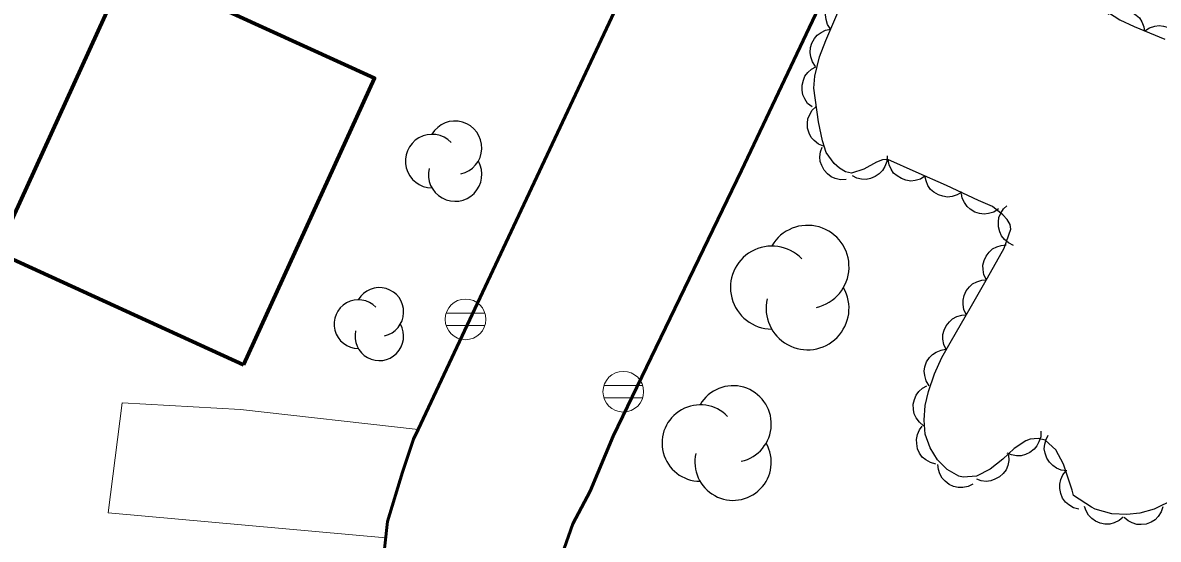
# Model space of a CAD drawing. Extents: x 355726 to 357533, y 5103782 to 5105258.
# Drawn here: x 356769.91 to 356812.3, y 5104350.87 to 5104370.15 of the extents above; entities that cross this region are included whole.
import ezdxf

# ---------------------------------------------------------------- set-up
doc = ezdxf.new("R2010")
doc.units = 0
doc.header["$LTSCALE"] = 0.6
doc.linetypes.add('DOT_DASHED', pattern=[7.7, 5, -1.2, 0.3, -1.2])
doc.linetypes.add('LONG_DASHED', pattern=[7.5, 6, -1.5])
for name, color, linetype, lineweight in [('19', 7, 'Continuous', 13), ('21', 7, 'LONG_DASHED', 35), ('31', 7, 'Continuous', 35), ('36', 7, 'Continuous', 13), ('44', 7, 'Continuous', 25)]:
    doc.layers.add(name, color=color, linetype=linetype, lineweight=lineweight)

msp = doc.modelspace()

# ---------------------------------------------------------------- linework, layer by layer
at = {"layer": '19'}
msp.add_lwpolyline([(356783.46, 5104350.92), (356773.1, 5104351.86), (356773.62, 5104355.96), (356778.04, 5104355.72), (356784.67, 5104354.97)], dxfattribs=at)
at = {"layer": '21', "linetype": 'Continuous', "lineweight": 53}
for points in [[(356828.67, 5104399.58), (356810.89, 5104388.92), (356809.54, 5104388.09), (356808.62, 5104387.46), (356807.78, 5104386.88), (356807.1, 5104386.13), (356806.41, 5104385.01), (356805.83, 5104383.79), (356796.74, 5104364.63), (356791.95, 5104354.72), (356791.09, 5104352.67), (356790.44, 5104351.45), (356790.12, 5104350.53), (356790.04, 5104349.59), (356790.12, 5104348.63), (356790.36, 5104347.68), (356791.08, 5104346.4), (356791.7, 5104345.38), (356809.06, 5104316.73), (356820.3, 5104298.17)], [(356815.37, 5104399.51), (356807.98, 5104395.05), (356804.8, 5104393.26), (356803.9, 5104392.69), (356803.11, 5104391.95), (356802.36, 5104391.19), (356801.87, 5104390.62), (356801.24, 5104389.63), (356800.63, 5104388.59), (356799.96, 5104387.37), (356799.3, 5104386.13), (356784.67, 5104354.97), (356784.5, 5104354.61), (356784.09, 5104353.37), (356783.52, 5104351.53), (356783.34, 5104349.83), (356783.35, 5104347.92), (356783.82, 5104345.97), (356784.54, 5104344.33), (356785.16, 5104342.86), (356785.82, 5104341.8), (356812.4, 5104297.72)]]:
    msp.add_lwpolyline(points, dxfattribs=at)
at = {"layer": '31', "lineweight": 70}
msp.add_lwpolyline([(356778.15, 5104357.38), (356783.04, 5104368.08), (356773.83, 5104372.29), (356768.94, 5104361.59), (356778.15, 5104357.38)], close=True, dxfattribs=at)
at = {"layer": '36'}
for p, q in [((356787.16, 5104359.31), (356785.71, 5104359.31)), ((356785.71, 5104358.85), (356787.16, 5104358.85)), ((356793.05, 5104356.61), (356791.6, 5104356.61)), ((356791.6, 5104356.15), (356793.05, 5104356.15))]:
    msp.add_line(p, q, dxfattribs=at)
for centre in [(356786.437, 5104359.078), (356792.327, 5104356.378)]:
    msp.add_circle(centre, 0.759, dxfattribs=at)
at = {"layer": '44', "linetype": 'DOT_DASHED'}
for points in [[(356807.47, 5104373.34), (356807.27, 5104372.66), (356807.33, 5104372.49), (356807.48, 5104372.34), (356807.97, 5104372.05), (356808.71, 5104371.67), (356809.35, 5104371.28), (356810.02, 5104370.8), (356810.87, 5104370.26), (356811.4, 5104370.01), (356812.54, 5104369.54)], [(356812.88, 5104352.36), (356812.14, 5104351.99), (356811.61, 5104351.84), (356811.12, 5104351.79), (356810.56, 5104351.82), (356809.94, 5104351.99), (356809.81, 5104352.07), (356809.14, 5104352.5), (356809.09, 5104352.7), (356808.76, 5104353.68), (356808.48, 5104354.21), (356808.08, 5104354.57), (356807.81, 5104354.63), (356807.52, 5104354.61), (356807.36, 5104354.55), (356806.92, 5104354.26), (356806.5, 5104353.86), (356806.02, 5104353.49), (356805.51, 5104353.23), (356805.01, 5104353.19), (356804.85, 5104353.23), (356804.42, 5104353.47), (356804.06, 5104353.83), (356803.78, 5104354.28), (356803.6, 5104354.79), (356803.56, 5104355.32), (356803.6, 5104355.86), (356803.72, 5104356.38), (356803.94, 5104357.04), (356804.22, 5104357.65), (356804.58, 5104358.29), (356805.28, 5104359.5), (356805.93, 5104360.63), (356806.55, 5104361.73), (356806.8, 5104362.44), (356806.77, 5104362.62), (356806.66, 5104362.8), (356806.5, 5104362.98), (356806.11, 5104363.29), (356805.59, 5104363.51), (356804.39, 5104364.08), (356803.26, 5104364.57), (356802.2, 5104365.04), (356802.01, 5104365.03), (356801.78, 5104364.95), (356801.31, 5104364.68), (356800.85, 5104364.53), (356800.62, 5104364.59), (356800.4, 5104364.72), (356800.2, 5104364.9), (356799.9, 5104365.3), (356799.76, 5104365.74), (356799.62, 5104366.45), (356799.44, 5104367.71), (356799.48, 5104368.15), (356799.65, 5104368.88), (356799.89, 5104369.48), (356800.41, 5104370.71)]]:
    msp.add_lwpolyline(points, dxfattribs=at)
at = {"layer": '44'}
for points in [[(356800.07, 5104369.9), (356799.95, 5104370.08), (356799.9, 5104370.27), (356799.87, 5104370.44), (356799.9, 5104370.61), (356799.96, 5104370.79), (356800.06, 5104370.95), (356800.16, 5104371.08), (356800.31, 5104371.17), (356800.48, 5104371.25), (356800.65, 5104371.28)], [(356810.43, 5104370.47), (356810.61, 5104370.57), (356810.81, 5104370.62), (356810.97, 5104370.64), (356811.15, 5104370.61), (356811.32, 5104370.54), (356811.48, 5104370.43), (356811.6, 5104370.33), (356811.69, 5104370.18), (356811.76, 5104370), (356811.79, 5104369.83)], [(356799.5, 5104368.51), (356799.39, 5104368.69), (356799.33, 5104368.88), (356799.3, 5104369.04), (356799.32, 5104369.22), (356799.37, 5104369.39), (356799.47, 5104369.56), (356799.57, 5104369.69), (356799.72, 5104369.79), (356799.88, 5104369.87), (356800.06, 5104369.91)], [(356811.8, 5104369.85), (356811.97, 5104369.96), (356812.17, 5104370.02), (356812.33, 5104370.05), (356812.5, 5104370.02), (356812.68, 5104369.97), (356812.84, 5104369.86), (356812.97, 5104369.76), (356813.07, 5104369.62), (356813.15, 5104369.45), (356813.18, 5104369.27)], [(356799.38, 5104367.01), (356799.21, 5104367.14), (356799.1, 5104367.31), (356799.03, 5104367.46), (356799, 5104367.63), (356799, 5104367.82), (356799.05, 5104368), (356799.11, 5104368.15), (356799.22, 5104368.29), (356799.35, 5104368.42), (356799.51, 5104368.5)], [(356799.8, 5104365.54), (356799.61, 5104365.62), (356799.45, 5104365.75), (356799.34, 5104365.87), (356799.26, 5104366.03), (356799.21, 5104366.21), (356799.21, 5104366.4), (356799.22, 5104366.56), (356799.29, 5104366.72), (356799.38, 5104366.88), (356799.51, 5104367.01)], [(356800.65, 5104364.3), (356800.44, 5104364.29), (356800.24, 5104364.34), (356800.09, 5104364.4), (356799.95, 5104364.51), (356799.83, 5104364.65), (356799.74, 5104364.82), (356799.68, 5104364.97), (356799.67, 5104365.15), (356799.69, 5104365.33), (356799.75, 5104365.5)], [(356802.18, 5104365.18), (356802.16, 5104364.97), (356802.09, 5104364.78), (356802.01, 5104364.63), (356801.88, 5104364.51), (356801.73, 5104364.41), (356801.55, 5104364.34), (356801.39, 5104364.3), (356801.22, 5104364.31), (356801.04, 5104364.35), (356800.88, 5104364.43)], [(356803.59, 5104364.42), (356803.42, 5104364.31), (356803.22, 5104364.26), (356803.06, 5104364.24), (356802.88, 5104364.27), (356802.71, 5104364.33), (356802.55, 5104364.43), (356802.42, 5104364.53), (356802.33, 5104364.68), (356802.25, 5104364.85), (356802.22, 5104365.03)], [(356804.97, 5104363.83), (356804.79, 5104363.72), (356804.6, 5104363.66), (356804.43, 5104363.64), (356804.26, 5104363.67), (356804.09, 5104363.72), (356803.92, 5104363.83), (356803.8, 5104363.93), (356803.7, 5104364.08), (356803.63, 5104364.25), (356803.59, 5104364.43)], [(356806.33, 5104363.2), (356806.16, 5104363.08), (356805.96, 5104363.03), (356805.8, 5104363), (356805.62, 5104363.03), (356805.45, 5104363.08), (356805.28, 5104363.19), (356805.16, 5104363.29), (356805.06, 5104363.44), (356804.98, 5104363.6), (356804.95, 5104363.78)], [(356806.9, 5104361.84), (356806.71, 5104361.93), (356806.56, 5104362.06), (356806.45, 5104362.19), (356806.38, 5104362.35), (356806.33, 5104362.53), (356806.33, 5104362.72), (356806.35, 5104362.88), (356806.42, 5104363.04), (356806.52, 5104363.2), (356806.65, 5104363.32)], [(356805.89, 5104360.55), (356805.79, 5104360.74), (356805.76, 5104360.94), (356805.75, 5104361.1), (356805.8, 5104361.27), (356805.87, 5104361.44), (356805.99, 5104361.59), (356806.11, 5104361.71), (356806.27, 5104361.79), (356806.44, 5104361.84), (356806.62, 5104361.86)], [(356805.14, 5104359.25), (356805.04, 5104359.44), (356805.01, 5104359.64), (356805.01, 5104359.8), (356805.05, 5104359.97), (356805.13, 5104360.14), (356805.25, 5104360.29), (356805.37, 5104360.4), (356805.53, 5104360.48), (356805.71, 5104360.54), (356805.88, 5104360.55)], [(356804.38, 5104357.95), (356804.29, 5104358.14), (356804.26, 5104358.34), (356804.26, 5104358.51), (356804.3, 5104358.68), (356804.38, 5104358.84), (356804.51, 5104358.99), (356804.62, 5104359.1), (356804.78, 5104359.18), (356804.96, 5104359.24), (356805.14, 5104359.25)], [(356803.74, 5104356.6), (356803.63, 5104356.78), (356803.58, 5104356.98), (356803.56, 5104357.14), (356803.59, 5104357.31), (356803.65, 5104357.49), (356803.76, 5104357.65), (356803.87, 5104357.77), (356804.01, 5104357.86), (356804.19, 5104357.93), (356804.36, 5104357.96)], [(356803.54, 5104355.11), (356803.38, 5104355.24), (356803.26, 5104355.4), (356803.19, 5104355.55), (356803.16, 5104355.72), (356803.15, 5104355.91), (356803.2, 5104356.09), (356803.26, 5104356.25), (356803.36, 5104356.39), (356803.5, 5104356.51), (356803.66, 5104356.6)], [(356803.99, 5104353.68), (356803.79, 5104353.73), (356803.62, 5104353.83), (356803.49, 5104353.94), (356803.39, 5104354.08), (356803.31, 5104354.25), (356803.28, 5104354.44), (356803.27, 5104354.6), (356803.31, 5104354.78), (356803.39, 5104354.95), (356803.49, 5104355.09)], [(356807.91, 5104354.91), (356807.91, 5104354.7), (356807.84, 5104354.51), (356807.77, 5104354.36), (356807.66, 5104354.23), (356807.51, 5104354.11), (356807.34, 5104354.04), (356807.18, 5104353.99), (356807.01, 5104353.99), (356806.82, 5104354.02), (356806.66, 5104354.09)], [(356808.89, 5104353.43), (356808.68, 5104353.45), (356808.5, 5104353.53), (356808.36, 5104353.62), (356808.24, 5104353.75), (356808.14, 5104353.9), (356808.08, 5104354.08), (356808.04, 5104354.24), (356808.06, 5104354.42), (356808.11, 5104354.6), (356808.19, 5104354.76)], [(356806.71, 5104354.02), (356806.72, 5104353.81), (356806.68, 5104353.62), (356806.62, 5104353.46), (356806.51, 5104353.32), (356806.37, 5104353.2), (356806.2, 5104353.11), (356806.05, 5104353.05), (356805.88, 5104353.03), (356805.69, 5104353.05), (356805.52, 5104353.11)], [(356805.38, 5104352.93), (356805.2, 5104352.84), (356805, 5104352.8), (356804.83, 5104352.8), (356804.66, 5104352.84), (356804.49, 5104352.92), (356804.34, 5104353.04), (356804.23, 5104353.15), (356804.15, 5104353.31), (356804.09, 5104353.48), (356804.07, 5104353.66)], [(356809.33, 5104351.99), (356809.13, 5104352.05), (356808.96, 5104352.16), (356808.83, 5104352.26), (356808.73, 5104352.41), (356808.66, 5104352.58), (356808.63, 5104352.77), (356808.62, 5104352.93), (356808.66, 5104353.1), (356808.74, 5104353.27), (356808.85, 5104353.41)], [(356810.99, 5104351.7), (356810.84, 5104351.57), (356810.65, 5104351.48), (356810.49, 5104351.44), (356810.31, 5104351.44), (356810.13, 5104351.47), (356809.96, 5104351.55), (356809.82, 5104351.64), (356809.7, 5104351.77), (356809.61, 5104351.93), (356809.55, 5104352.1)], [(356812.47, 5104352.08), (356812.41, 5104351.89), (356812.29, 5104351.72), (356812.18, 5104351.6), (356812.03, 5104351.51), (356811.85, 5104351.44), (356811.66, 5104351.42), (356811.5, 5104351.42), (356811.33, 5104351.48), (356811.17, 5104351.56), (356811.03, 5104351.68)]]:
    msp.add_lwpolyline(points, dxfattribs=at)
for centre, radius, start, end in [((356786.047, 5104365.482), 0.999, 282.2692, 149.7263), ((356785.188, 5104364.983), 0.999, 44.1154, 269.804), ((356786.047, 5104364.483), 0.999, 166.9369, 29.6212), ((356799.207, 5104361.039), 1.548, 282.2692, 149.7263), ((356797.875, 5104360.265), 1.548, 44.1154, 269.804), ((356783.219, 5104359.355), 0.908, 282.2692, 149.7263), ((356799.207, 5104359.491), 1.548, 166.9369, 29.6212), ((356782.438, 5104358.901), 0.908, 44.1154, 269.804), ((356783.219, 5104358.447), 0.908, 166.9369, 29.6212), ((356796.426, 5104355.175), 1.426, 282.2692, 149.7263), ((356795.199, 5104354.462), 1.426, 44.1154, 269.804), ((356796.426, 5104353.749), 1.426, 166.9369, 29.6212)]:
    msp.add_arc(centre, radius, start, end, dxfattribs=at)

doc.saveas('drawing.dxf')
